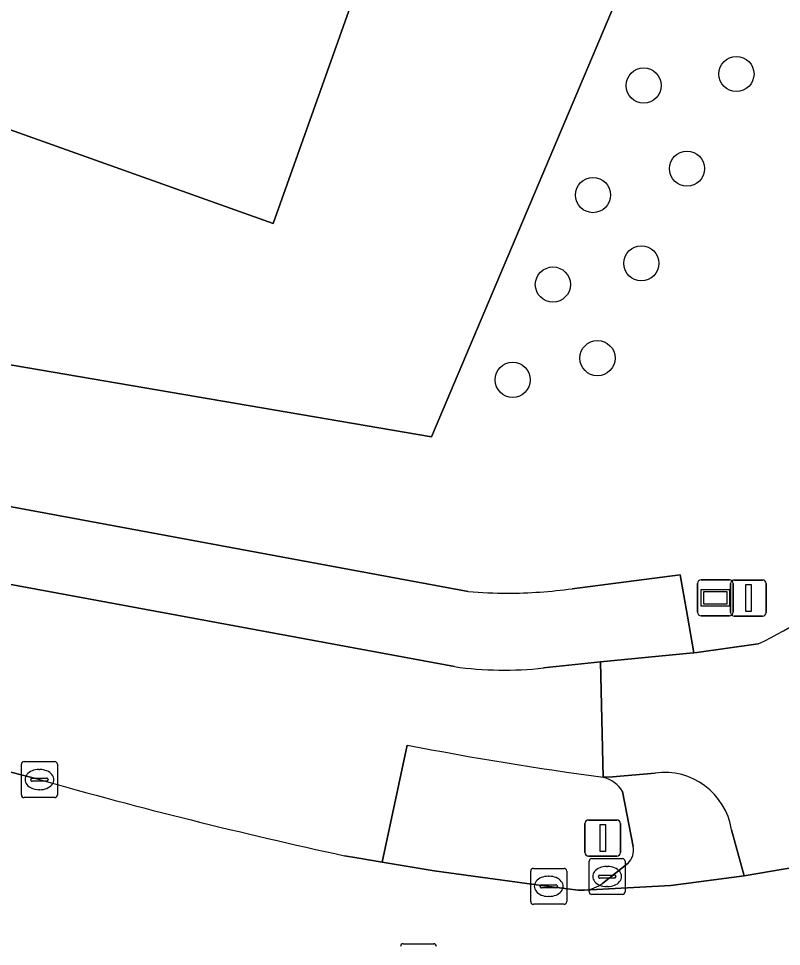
# Model space of a CAD drawing. Extents: x 155018 to 156648, y 383979 to 385733.
# Drawn here: x 155851.64 to 155872.87, y 385122.23 to 385148.02 of the extents above; entities that cross this region are included whole.
import ezdxf

# ---------------------------------------------------------------- set-up
doc = ezdxf.new("R2010")
doc.units = 0
for name, color, linetype in [('IMGEO_Afsluitpaal', 7, 'Continuous'), ('IMGEO_Boom', 7, 'Continuous'), ('IMGEO_Erf', 7, 'Continuous'), ('IMGEO_Fietspad_gesloten', 7, 'Continuous'), ('IMGEO_Fietspad_open', 7, 'Continuous'), ('IMGEO_Groenvoorziening', 7, 'Continuous'), ('IMGEO_Hek', 7, 'Continuous'), ('IMGEO_Kolk', 7, 'Continuous'), ('IMGEO_Pand', 7, 'Continuous'), ('IMGEO_Rijbaan_lokaal_gesloten', 7, 'Continuous'), ('IMGEO_Rioolput', 7, 'Continuous'), ('IMGEO_Verklikker', 7, 'Continuous'), ('IMGEO_Voetpad_open', 7, 'Continuous')]:
    doc.layers.add(name, color=color, linetype=linetype)

msp = doc.modelspace()

# ---------------------------------------------------------------- linework, layer by layer
at = {"layer": 'IMGEO_Afsluitpaal'}
for p, q in [((155871.452, 385131.512), (155871.452, 385132.312)), ((155871.452, 385132.312), (155871.452, 385131.512)), ((155871.552, 385132.412), (155872.342, 385132.412)), ((155872.342, 385132.412), (155871.552, 385132.412)), ((155872.442, 385132.312), (155872.442, 385131.512)), ((155872.442, 385131.512), (155872.442, 385132.312)), ((155872.342, 385131.412), (155871.552, 385131.412)), ((155871.552, 385131.412), (155872.342, 385131.412)), ((155867.397, 385124.84), (155867.397, 385125.64)), ((155867.397, 385125.64), (155867.397, 385124.84)), ((155867.497, 385125.74), (155868.287, 385125.74)), ((155868.287, 385125.74), (155867.497, 385125.74)), ((155868.387, 385125.64), (155868.387, 385124.84)), ((155868.387, 385124.84), (155868.387, 385125.64)), ((155868.287, 385124.74), (155867.497, 385124.74)), ((155867.497, 385124.74), (155868.287, 385124.74))]:
    msp.add_line(p, q, dxfattribs=at)
for points in [[(155871.872, 385132.287), (155872.022, 385132.287), (155872.022, 385131.537), (155871.872, 385131.537), (155871.872, 385132.287)], [(155867.817, 385125.615), (155867.967, 385125.615), (155867.967, 385124.865), (155867.817, 385124.865), (155867.817, 385125.615)]]:
    msp.add_lwpolyline(points, dxfattribs=at)
for centre, start, end in [((155871.552, 385132.312), 90, 180), ((155871.552, 385132.312), 90, 180), ((155872.342, 385132.312), 0, 90), ((155872.342, 385132.312), 360, 90), ((155871.552, 385131.512), 180, 270), ((155871.552, 385131.512), 180, 270), ((155872.342, 385131.512), 270, 0), ((155872.342, 385131.512), 270, 0), ((155867.497, 385125.64), 90, 180), ((155867.497, 385125.64), 90, 180), ((155868.287, 385125.64), 0, 90), ((155868.287, 385125.64), 360, 90), ((155867.497, 385124.84), 180, 270), ((155867.497, 385124.84), 180, 270), ((155868.287, 385124.84), 270, 0), ((155868.287, 385124.84), 270, 0)]:
    msp.add_arc(centre, 0.1, start, end, dxfattribs=at)
at = {"layer": 'IMGEO_Boom'}
for centre in [(155871.613, 385146.48), (155869.033, 385146.16), (155870.237, 385143.85), (155867.621, 385143.114), (155868.969, 385141.218), (155866.506, 385140.627), (155867.747, 385138.581), (155865.387, 385137.978)]:
    msp.add_circle(centre, 0.489, dxfattribs=at)
at = {"layer": 'IMGEO_Erf'}
for points in [[(155792.293, 385151.982), (155816.939, 385144.277), (155863.133, 385136.393), (155877.462, 385170.227)], [(155866.237, 385163.422), (155858.722, 385142.328), (155837.615, 385149.852), (155839.132, 385154.086)]]:
    msp.add_lwpolyline(points, dxfattribs=at)
at = {"layer": 'IMGEO_Fietspad_gesloten'}
for points in [[(155872.22, 385130.64), (155870.51, 385130.394), (155870.43, 385130.387), (155870.412, 385130.385), (155867.829, 385130.138), (155867.909, 385126.931), (155868.167, 385126.941), (155869.351, 385127.045)], [(155871.476, 385125.47), (155871.827, 385124.19), (155873.297, 385124.441), (155875.925, 385124.963), (155877.035, 385125.359), (155877.015, 385125.353), (155876.996, 385125.347)]]:
    msp.add_lwpolyline(points, dxfattribs=at)
for centre, radius, start, end in [((155867.613, 385140.519), 10.9, 295.0026, 328.1205), ((155869.612, 385125.176), 1.887, 8.9539, 97.9561)]:
    msp.add_arc(centre, radius, start, end, dxfattribs=at)
at = {"layer": 'IMGEO_Fietspad_open'}
for points in [[(155792.72, 385142.394), (155792.568, 385141.638), (155796.05, 385140.814), (155806.993, 385138.243), (155809.901, 385137.565), (155810.554, 385137.4), (155825.175, 385133.762), (155836.273, 385130.938), (155852.219, 385126.863)], [(155863.767, 385130.004), (155833.358, 385135.627), (155809.964, 385141.492)], [(155867.909, 385126.931), (155867.829, 385130.138), (155866.247, 385129.967)], [(155860.704, 385124.749), (155861.053, 385124.685), (155861.755, 385124.567), (155862.453, 385127.826)]]:
    msp.add_lwpolyline(points, dxfattribs=at)
for centre, radius, start, end in [((155865.158, 385140.131), 10.222, 262.1769, 276.1136), ((155879.921, 385217.234), 91.099, 258.94524, 262.42315), ((155891.317, 385265.704), 144.241, 254.27285, 257.74684)]:
    msp.add_arc(centre, radius, start, end, dxfattribs=at)
at = {"layer": 'IMGEO_Groenvoorziening'}
for points in [[(155945.858, 385265.292), (155937.027, 385273.762), (155925.883, 385257.561), (155921.023, 385249.98), (155915.209, 385240.911), (155895.262, 385206.109), (155893.975, 385203.756), (155890.458, 385197.158), (155887.047, 385190.504), (155883.744, 385183.797), (155880.548, 385177.037), (155877.462, 385170.227), (155863.133, 385136.393), (155816.939, 385144.277), (155792.293, 385151.982), (155791.16, 385152.336), (155790.654, 385150.718), (155817.5, 385141.774), (155833.875, 385137.701), (155864.151, 385132.093)], [(155867.044, 385132.172), (155870.047, 385132.558), (155870.249, 385131.409), (155870.43, 385130.387), (155870.51, 385130.394), (155872.22, 385130.64)], [(155862.453, 385127.826), (155861.755, 385124.567), (155863.203, 385124.325), (155866.39, 385123.897), (155867.209, 385123.788), (155867.38, 385123.791)], [(155868.74, 385125), (155868.447, 385126.536)], [(155867.9, 385123.987), (155868.599, 385124.538)]]:
    msp.add_lwpolyline(points, dxfattribs=at)
for centre, radius, start, end in [((155867.613, 385140.519), 10.9, 295.0026, 328.1205), ((155865.265, 385145.54), 13.493, 265.2663, 269.8917), ((155865.248, 385145.013), 12.966, 269.9608, 277.9623), ((155879.921, 385217.234), 91.099, 258.94524, 262.42315), ((155867.675, 385126.048), 0.913, 32.2845, 75.1432), ((155868.245, 385124.899), 0.505, 314.4677, 11.5884), ((155867.271, 385124.867), 1.082, 275.7689, 305.5363)]:
    msp.add_arc(centre, radius, start, end, dxfattribs=at)
at = {"layer": 'IMGEO_Hek'}
for points in [[(155877.462, 385170.227), (155863.133, 385136.393)], [(155863.133, 385136.393), (155816.939, 385144.277), (155792.293, 385151.982)]]:
    msp.add_lwpolyline(points, dxfattribs=at)
at = {"layer": 'IMGEO_Kolk'}
for p, q in [((155851.718, 385126.438), (155851.718, 385127.29)), ((155851.793, 385127.364), (155852.645, 385127.364)), ((155852.206, 385127.144), (155852.231, 385127.144)), ((155852.719, 385127.29), (155852.719, 385126.438)), ((155852.02, 385126.907), (155852.418, 385126.907)), ((155851.977, 385126.858), (155851.977, 385126.87)), ((155852.415, 385126.821), (155852.017, 385126.821)), ((155852.461, 385126.87), (155852.461, 385126.858)), ((155852.645, 385126.364), (155851.793, 385126.364)), ((155852.229, 385126.584), (155852.204, 385126.584)), ((155867.514, 385123.743), (155867.514, 385124.595)), ((155867.589, 385124.669), (155868.441, 385124.669)), ((155868.515, 385124.595), (155868.515, 385123.743)), ((155865.889, 385123.471), (155865.889, 385124.323)), ((155865.964, 385124.397), (155866.816, 385124.397)), ((155866.89, 385124.323), (155866.89, 385123.471)), ((155868.002, 385124.449), (155868.027, 385124.449)), ((155866.377, 385124.177), (155866.402, 385124.177)), ((155867.773, 385124.163), (155867.773, 385124.175)), ((155868.211, 385124.126), (155867.813, 385124.126)), ((155867.816, 385124.212), (155868.214, 385124.212)), ((155868.257, 385124.175), (155868.257, 385124.163)), ((155866.148, 385123.891), (155866.148, 385123.903)), ((155866.586, 385123.854), (155866.188, 385123.854)), ((155866.191, 385123.94), (155866.589, 385123.94)), ((155866.632, 385123.903), (155866.632, 385123.891)), ((155868.025, 385123.889), (155868, 385123.889)), ((155866.4, 385123.617), (155866.375, 385123.617)), ((155868.441, 385123.669), (155867.589, 385123.669)), ((155866.816, 385123.397), (155865.964, 385123.397))]:
    msp.add_line(p, q, dxfattribs=at)
for points in [[(155851.718, 385126.438), (155851.718, 385127.29)], [(155851.793, 385127.364), (155852.645, 385127.364)], [(155852.719, 385127.29), (155852.719, 385126.438)], [(155852.645, 385126.364), (155851.793, 385126.364)], [(155867.514, 385123.743), (155867.514, 385124.595)], [(155867.589, 385124.669), (155868.441, 385124.669)], [(155868.515, 385124.595), (155868.515, 385123.743)], [(155865.889, 385123.471), (155865.889, 385124.323)], [(155865.964, 385124.397), (155866.816, 385124.397)], [(155866.89, 385124.323), (155866.89, 385123.471)], [(155868.441, 385123.669), (155867.589, 385123.669)], [(155866.816, 385123.397), (155865.964, 385123.397)]]:
    msp.add_lwpolyline(points, dxfattribs=at)
for centre, radius, start, end in [((155851.795, 385127.288), 0.0765, 91.552, 178.448), ((155851.795, 385127.288), 0.0765, 91.552, 178.448), ((155852.643, 385127.288), 0.0765, 1.552, 88.448), ((155852.643, 385127.288), 0.0765, 1.552, 88.448), ((155852.017, 385126.867), 0.0403, 85.8775, 175.7526), ((155852.422, 385126.869), 0.0386, 1.7309, 96.639), ((155852.014, 385126.857), 0.0366, 178.938, 274.7102), ((155852.418, 385126.864), 0.043, 264.8664, 352.4533), ((155851.795, 385126.44), 0.0765, 181.552, 268.448), ((155851.795, 385126.44), 0.0765, 181.552, 268.448), ((155852.643, 385126.44), 0.0765, 271.552, 358.448), ((155852.643, 385126.44), 0.0765, 271.552, 358.448), ((155867.591, 385124.593), 0.0765, 91.552, 178.448), ((155867.591, 385124.593), 0.0765, 91.552, 178.448), ((155868.439, 385124.593), 0.0765, 1.552, 88.448), ((155868.439, 385124.593), 0.0765, 1.552, 88.448), ((155865.966, 385124.321), 0.0765, 91.552, 178.448), ((155865.966, 385124.321), 0.0765, 91.552, 178.448), ((155866.814, 385124.321), 0.0765, 1.552, 88.448), ((155866.814, 385124.321), 0.0765, 1.552, 88.448), ((155867.813, 385124.172), 0.0403, 85.8775, 175.7526), ((155867.81, 385124.162), 0.0366, 178.938, 274.7102), ((155868.214, 385124.169), 0.043, 264.8664, 352.4533), ((155868.218, 385124.174), 0.0386, 1.7309, 96.639), ((155866.188, 385123.9), 0.0403, 85.8775, 175.7526), ((155866.185, 385123.89), 0.0366, 178.938, 274.7102), ((155866.589, 385123.897), 0.043, 264.8664, 352.4533), ((155866.593, 385123.902), 0.0386, 1.7309, 96.639), ((155867.591, 385123.745), 0.0765, 181.552, 268.448), ((155867.591, 385123.745), 0.0765, 181.552, 268.448), ((155868.439, 385123.745), 0.0765, 271.552, 358.448), ((155868.439, 385123.745), 0.0765, 271.552, 358.448), ((155865.966, 385123.473), 0.0765, 181.552, 268.448), ((155865.966, 385123.473), 0.0765, 181.552, 268.448), ((155866.814, 385123.473), 0.0765, 271.552, 358.448), ((155866.814, 385123.473), 0.0765, 271.552, 358.448)]:
    msp.add_arc(centre, radius, start, end, dxfattribs=at)
for centre, major_axis, ratio, start_param, end_param in [((155852.205, 385126.864), (-0.387, 0.002), 0.722429, 4.712389, 7.853982), ((155852.23, 385126.864), (-0.39, 0.002), 0.717154, 1.570796, 4.712389), ((155868.001, 385124.169), (-0.387, 0.002), 0.722429, 4.712389, 7.853982), ((155868.026, 385124.169), (-0.39, 0.002), 0.717154, 1.570796, 4.712389), ((155866.376, 385123.897), (-0.387, 0.002), 0.722429, 4.712389, 7.853982), ((155866.401, 385123.897), (-0.39, 0.002), 0.717154, 1.570796, 4.712389)]:
    msp.add_ellipse(centre, major_axis=major_axis, ratio=ratio, start_param=start_param, end_param=end_param, dxfattribs=at)
at = {"layer": 'IMGEO_Pand'}
msp.add_lwpolyline([(155839.132, 385154.086), (155837.615, 385149.852), (155858.722, 385142.328), (155866.237, 385163.422), (155845.145, 385170.927), (155842.121, 385162.579)], dxfattribs=at)
at = {"layer": 'IMGEO_Rijbaan_lokaal_gesloten'}
for points in [[(155852.219, 385126.863), (155836.273, 385130.938)], [(155877.035, 385125.359), (155875.925, 385124.963), (155873.297, 385124.441), (155871.827, 385124.19), (155869.784, 385123.923), (155867.38, 385123.791), (155867.209, 385123.788), (155866.39, 385123.897), (155863.203, 385124.325), (155861.755, 385124.567), (155861.053, 385124.685), (155860.704, 385124.749)]]:
    msp.add_lwpolyline(points, dxfattribs=at)
msp.add_arc((155891.317, 385265.704), 144.241, 254.27285, 257.74684, dxfattribs=at)
at = {"layer": 'IMGEO_Rioolput'}
msp.add_line((155862.339, 385122.3), (155863.191, 385122.3), dxfattribs=at)
msp.add_lwpolyline([(155862.339, 385122.3), (155863.191, 385122.3)], dxfattribs=at)
for centre, start, end in [((155862.341, 385122.224), 91.552, 178.448), ((155862.341, 385122.224), 91.552, 178.448), ((155863.189, 385122.224), 1.552, 88.448), ((155863.189, 385122.224), 1.552, 88.448)]:
    msp.add_arc(centre, 0.0765, start, end, dxfattribs=at)
at = {"layer": 'IMGEO_Verklikker'}
for p, q in [((155870.532, 385131.518), (155870.532, 385132.318)), ((155870.532, 385132.318), (155870.532, 385131.518)), ((155870.632, 385132.418), (155871.422, 385132.418)), ((155871.422, 385132.418), (155870.632, 385132.418)), ((155871.522, 385132.318), (155871.522, 385131.518)), ((155871.522, 385131.518), (155871.522, 385132.318)), ((155871.422, 385131.418), (155870.632, 385131.418)), ((155870.632, 385131.418), (155871.422, 385131.418))]:
    msp.add_line(p, q, dxfattribs=at)
for points in [[(155870.633, 385132.15), (155871.421, 385132.15), (155871.421, 385131.686), (155870.633, 385131.686), (155870.633, 385132.15)], [(155870.698, 385132.085), (155870.698, 385131.751), (155871.356, 385131.751), (155871.356, 385132.085), (155870.698, 385132.085)]]:
    msp.add_lwpolyline(points, dxfattribs=at)
for centre, start, end in [((155870.632, 385132.318), 90, 180), ((155870.632, 385132.318), 90, 180), ((155871.422, 385132.318), 0, 90), ((155871.422, 385132.318), 360, 90), ((155870.632, 385131.518), 180, 270), ((155870.632, 385131.518), 180, 270), ((155871.422, 385131.518), 270, 0), ((155871.422, 385131.518), 270, 0)]:
    msp.add_arc(centre, 0.1, start, end, dxfattribs=at)
at = {"layer": 'IMGEO_Voetpad_open'}
for points in [[(155777.824, 385152.955), (155781.714, 385151.727), (155782.821, 385151.38), (155783.625, 385151.147), (155783.689, 385151.303), (155785.104, 385150.833), (155785.065, 385150.671), (155789.026, 385149.352), (155788.933, 385149.067), (155792.495, 385147.893), (155810.11, 385142.055), (155809.964, 385141.492), (155833.358, 385135.627), (155863.767, 385130.004)], [(155864.151, 385132.093), (155833.875, 385137.701), (155817.5, 385141.774), (155790.654, 385150.718)], [(155866.247, 385129.967), (155867.829, 385130.138), (155870.412, 385130.385), (155870.43, 385130.387), (155870.249, 385131.409), (155870.047, 385132.558), (155867.044, 385132.172)], [(155869.351, 385127.045), (155868.167, 385126.941), (155867.909, 385126.931)], [(155868.447, 385126.536), (155868.74, 385125)], [(155867.38, 385123.791), (155869.784, 385123.923), (155871.827, 385124.19), (155871.476, 385125.47)], [(155868.599, 385124.538), (155867.9, 385123.987)]]:
    msp.add_lwpolyline(points, dxfattribs=at)
for centre, radius, start, end in [((155865.265, 385145.54), 13.493, 265.2663, 269.8917), ((155865.248, 385145.013), 12.966, 269.9608, 277.9623), ((155865.158, 385140.131), 10.222, 262.1769, 276.1136), ((155867.675, 385126.048), 0.913, 32.2845, 75.1432), ((155869.612, 385125.176), 1.887, 8.9539, 97.9561), ((155868.245, 385124.899), 0.505, 314.4677, 11.5884), ((155867.271, 385124.867), 1.082, 275.7689, 305.5363)]:
    msp.add_arc(centre, radius, start, end, dxfattribs=at)

doc.saveas('drawing.dxf')
